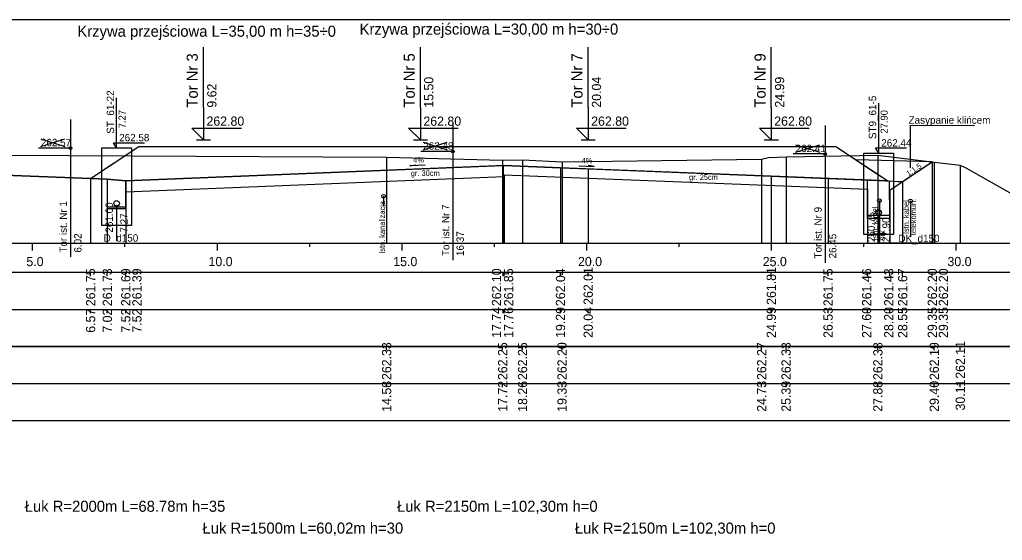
# Model space of a CAD drawing. Extents: x 6516023 to 6560129, y 5513077 to 5529206.
# Drawn here: x 6519138.11 to 6519164.71, y 5514532.56 to 5514546.66 of the extents above; entities that cross this region are included whole.
import ezdxf

# ---------------------------------------------------------------- set-up
doc = ezdxf.new("R2010")
doc.units = 0
for name, color, linetype in [('IR_default', 7, 'Continuous'), ('TOR_PRZEK_P-kable', 7, 'Continuous'), ('TOR_PRZEK_P-komponent', 7, 'Continuous'), ('TOR_PRZEK_P-odwodnienie', 7, 'Continuous'), ('TOR_PRZEK_P-opisy', 7, 'Continuous'), ('TOR_PRZEK_P-tabelka istniejace', 7, 'Continuous'), ('TOR_PRZEK_P-tabelka projektowane', 7, 'Continuous'), ('TOR_PRZEK_P-teren istniejacy', 7, 'Continuous'), ('TOR_PRZEK_P-tory istniejace', 7, 'Continuous'), ('TOR_PRZEK_P-tory projektowane', 7, 'Continuous'), ('TOR_PRZEK_P-uklad odniesienia', 7, 'Continuous'), ('TOR_PRZEK_P-warstwa ochronna I', 7, 'Continuous'), ('TOR_PRZEK_P-warstwa ochronna II', 7, 'Continuous'), ('TOR_RAMKI-ramka+tabelka 1', 7, 'Continuous')]:
    doc.layers.add(name, color=color, linetype=linetype)

msp = doc.modelspace()

# ---------------------------------------------------------------- linework, layer by layer
at = {"layer": 'IR_default'}
msp.add_lwpolyline([(6519136.296, 5514542.501), (6519140.031, 5514542.351), (6519141.017, 5514543.009), (6519141.338, 5514543.223), (6519144.071, 5514543.223), (6519144.837, 5514543.223), (6519146.689, 5514543.223), (6519147.209, 5514543.222), (6519149.946, 5514543.222), (6519150.709, 5514543.222), (6519151.53, 5514543.223), (6519151.75, 5514543.223), (6519155.25, 5514543.223), (6519156.39, 5514543.223), (6519156.705, 5514543.223), (6519159.448, 5514543.223), (6519160.205, 5514543.223), (6519161.304, 5514542.49), (6519161.607, 5514542.288), (6519161.88, 5514542.277), (6519162.011, 5514542.272), (6519162.813, 5514542.807)], dxfattribs=at)
at = {"layer": 'TOR_PRZEK_P-kable'}
for p, q in [((6519147.962, 5514541.874), (6519147.962, 5514541.604)), ((6519161.381, 5514541.755), (6519161.381, 5514540.645)), ((6519162.226, 5514541.747), (6519162.226, 5514540.774))]:
    msp.add_line(p, q, dxfattribs=at)
for centre in [(6519147.962, 5514541.874), (6519161.381, 5514541.755), (6519162.226, 5514541.747)]:
    msp.add_circle(centre, 0.05, dxfattribs=at)
at = {"layer": 'TOR_PRZEK_P-komponent'}
msp.add_line((6519162.813, 5514542.807), (6519160.754, 5514542.857), dxfattribs=at)
msp.add_lwpolyline([(6519136.296, 5514542.501), (6519140.031, 5514542.351), (6519141.338, 5514543.223), (6519144.837, 5514543.223), (6519147.209, 5514543.222), (6519150.709, 5514543.222), (6519151.75, 5514543.223), (6519155.25, 5514543.223), (6519156.705, 5514543.223), (6519160.205, 5514543.223), (6519161.607, 5514542.288), (6519158.455, 5514542.414), (6519152.75, 5514542.643), (6519151.227, 5514542.706), (6519140.985, 5514542.296), (6519140.485, 5514542.333), (6519140.031, 5514542.351), (6519136.296, 5514542.501)], dxfattribs=at)
at = {"layer": 'TOR_PRZEK_P-odwodnienie'}
for p, q in [((6519140.735, 5514543.188), (6519140.735, 5514544.538)), ((6519161.362, 5514543.043), (6519161.362, 5514544.393)), ((6519140.652, 5514543.325), (6519141.492, 5514543.325)), ((6519140.735, 5514543.188), (6519140.652, 5514543.325)), ((6519161.279, 5514543.181), (6519162.119, 5514543.181)), ((6519161.362, 5514543.043), (6519161.279, 5514543.181)), ((6519161.063, 5514541.275), (6519161.059, 5514542.31)), ((6519161.663, 5514541.277), (6519161.659, 5514542.286)), ((6519140.735, 5514541.606), (6519140.735, 5514540.671)), ((6519161.662, 5514541.356), (6519161.062, 5514541.356)), ((6519161.663, 5514541.276), (6519161.063, 5514541.276))]:
    msp.add_line(p, q, dxfattribs=at)
for points in [[(6519140.335, 5514541.756), (6519140.335, 5514543.188), (6519141.135, 5514543.188), (6519141.135, 5514541.086), (6519140.335, 5514541.086), (6519140.335, 5514541.756)], [(6519160.962, 5514541.506), (6519160.962, 5514543.043), (6519161.762, 5514543.043), (6519161.762, 5514540.836), (6519160.962, 5514540.836), (6519160.962, 5514541.506)], [(6519140.485, 5514542.333), (6519140.485, 5514541.546), (6519140.985, 5514541.546), (6519140.985, 5514542.296)], [(6519140.485, 5514541.586), (6519140.985, 5514541.586)], [(6519161.362, 5514541.356), (6519161.362, 5514540.609), (6519162.91, 5514540.609)]]:
    msp.add_lwpolyline(points, dxfattribs=at)
for centre, radius in [((6519140.735, 5514541.681), 0.075), ((6519140.735, 5514541.606), 0.03), ((6519161.362, 5514541.431), 0.075), ((6519161.362, 5514541.356), 0.03)]:
    msp.add_circle(centre, radius, dxfattribs=at)
at = {"layer": 'TOR_PRZEK_P-opisy'}
msp.add_line((6519162.223, 5514542.642), (6519162.223, 5514543.79), dxfattribs=at)
msp.add_line((6519162.223, 5514542.642), (6519162.223, 5514543.79), dxfattribs=at)
for points in [[(6519163.955, 5514543.779), (6519162.223, 5514543.79)], [(6519149.088, 5514542.717), (6519148.67, 5514542.698), (6519148.838, 5514542.727)], [(6519153.245, 5514542.697), (6519153.662, 5514542.678), (6519153.495, 5514542.706)]]:
    msp.add_lwpolyline(points, dxfattribs=at)
at = {"layer": 'TOR_PRZEK_P-tabelka istniejace'}
for p, q in [((6519148.044, 5514537.706), (6519148.044, 5514537.806)), ((6519151.184, 5514537.706), (6519151.184, 5514537.806)), ((6519151.723, 5514537.706), (6519151.723, 5514537.806)), ((6519152.791, 5514537.706), (6519152.791, 5514537.806)), ((6519158.195, 5514537.706), (6519158.195, 5514537.806)), ((6519158.855, 5514537.706), (6519158.855, 5514537.806)), ((6519161.34, 5514537.706), (6519161.34, 5514537.806)), ((6519162.866, 5514537.706), (6519162.866, 5514537.806)), ((6519163.57, 5514537.706), (6519163.57, 5514537.806)), ((6519089.663, 5514536.806), (6519173.463, 5514536.806)), ((6519148.044, 5514536.706), (6519148.044, 5514536.806)), ((6519151.184, 5514536.706), (6519151.184, 5514536.806)), ((6519151.723, 5514536.706), (6519151.723, 5514536.806)), ((6519152.791, 5514536.706), (6519152.791, 5514536.806)), ((6519158.195, 5514536.706), (6519158.195, 5514536.806)), ((6519158.855, 5514536.706), (6519158.855, 5514536.806)), ((6519161.34, 5514536.706), (6519161.34, 5514536.806)), ((6519162.866, 5514536.706), (6519162.866, 5514536.806)), ((6519163.57, 5514536.706), (6519163.57, 5514536.806))]:
    msp.add_line(p, q, dxfattribs=at)
for points in [[(6519148.044, 5514542.932), (6519148.044, 5514540.806), (6519148.044, 5514540.676), (6519148.044, 5514540.606)], [(6519151.184, 5514542.853), (6519151.184, 5514540.806), (6519151.184, 5514540.676), (6519151.184, 5514540.606)], [(6519151.723, 5514542.861), (6519151.723, 5514540.806), (6519151.723, 5514540.676), (6519151.723, 5514540.606)], [(6519152.791, 5514542.81), (6519152.791, 5514540.806), (6519152.791, 5514540.676), (6519152.791, 5514540.606)], [(6519158.195, 5514542.875), (6519158.195, 5514540.806), (6519158.195, 5514540.676), (6519158.195, 5514540.606)], [(6519158.855, 5514542.939), (6519158.855, 5514540.806), (6519158.855, 5514540.676), (6519158.855, 5514540.606)], [(6519161.34, 5514542.985), (6519161.34, 5514540.806), (6519161.34, 5514540.676), (6519161.34, 5514540.606)], [(6519162.866, 5514542.801), (6519162.866, 5514540.806), (6519162.866, 5514540.676), (6519162.866, 5514540.606)], [(6519163.57, 5514542.717), (6519163.57, 5514540.806), (6519163.57, 5514540.676), (6519163.57, 5514540.606)]]:
    msp.add_lwpolyline(points, dxfattribs=at)
msp.add_lwpolyline([(6519089.663, 5514537.806), (6519089.663, 5514535.806), (6519173.463, 5514535.806), (6519173.463, 5514537.806)], close=True, dxfattribs=at)
at = {"layer": 'TOR_PRZEK_P-tabelka projektowane'}
for p, q in [((6519140.031, 5514539.706), (6519140.031, 5514539.806)), ((6519140.485, 5514539.706), (6519140.485, 5514539.806)), ((6519140.985, 5514539.706), (6519140.985, 5514539.806)), ((6519140.985, 5514539.706), (6519140.985, 5514539.806)), ((6519151.2, 5514539.706), (6519151.2, 5514539.806)), ((6519151.227, 5514539.706), (6519151.227, 5514539.806)), ((6519152.75, 5514539.706), (6519152.75, 5514539.806)), ((6519153.5, 5514539.706), (6519153.5, 5514539.806)), ((6519158.455, 5514539.706), (6519158.455, 5514539.806)), ((6519159.993, 5514539.706), (6519159.993, 5514539.806)), ((6519161.06, 5514539.706), (6519161.06, 5514539.806)), ((6519161.66, 5514539.706), (6519161.66, 5514539.806)), ((6519162.011, 5514539.706), (6519162.011, 5514539.806)), ((6519162.813, 5514539.706), (6519162.813, 5514539.806)), ((6519162.813, 5514539.706), (6519162.813, 5514539.806)), ((6519089.663, 5514538.806), (6519173.463, 5514538.806)), ((6519140.031, 5514538.706), (6519140.031, 5514538.806)), ((6519140.485, 5514538.706), (6519140.485, 5514538.806)), ((6519140.985, 5514538.706), (6519140.985, 5514538.806)), ((6519140.985, 5514538.706), (6519140.985, 5514538.806)), ((6519151.2, 5514538.706), (6519151.2, 5514538.806)), ((6519151.227, 5514538.706), (6519151.227, 5514538.806)), ((6519152.75, 5514538.706), (6519152.75, 5514538.806)), ((6519153.5, 5514538.706), (6519153.5, 5514538.806)), ((6519158.455, 5514538.706), (6519158.455, 5514538.806)), ((6519159.993, 5514538.706), (6519159.993, 5514538.806)), ((6519161.06, 5514538.706), (6519161.06, 5514538.806)), ((6519161.66, 5514538.706), (6519161.66, 5514538.806)), ((6519162.011, 5514538.706), (6519162.011, 5514538.806)), ((6519162.813, 5514538.706), (6519162.813, 5514538.806)), ((6519162.813, 5514538.706), (6519162.813, 5514538.806))]:
    msp.add_line(p, q, dxfattribs=at)
for points in [[(6519162.813, 5514542.807), (6519162.813, 5514540.806), (6519162.813, 5514540.676), (6519162.813, 5514540.606)], [(6519162.813, 5514542.807), (6519162.813, 5514540.806), (6519162.813, 5514540.676), (6519162.813, 5514540.606)], [(6519151.2, 5514542.705), (6519151.2, 5514540.806), (6519151.2, 5514540.676), (6519151.2, 5514540.606)], [(6519152.75, 5514542.643), (6519152.75, 5514540.806), (6519152.75, 5514540.676), (6519152.75, 5514540.606)], [(6519153.5, 5514542.613), (6519153.5, 5514540.806), (6519153.5, 5514540.676), (6519153.5, 5514540.606)], [(6519140.031, 5514542.351), (6519140.031, 5514540.806), (6519140.031, 5514540.676), (6519140.031, 5514540.606)], [(6519140.485, 5514542.333), (6519140.485, 5514540.806), (6519140.485, 5514540.676), (6519140.485, 5514540.606)], [(6519140.985, 5514542.296), (6519140.985, 5514540.806), (6519140.985, 5514540.676), (6519140.985, 5514540.606)], [(6519151.227, 5514542.456), (6519151.227, 5514540.806), (6519151.227, 5514540.676), (6519151.227, 5514540.606)], [(6519158.455, 5514542.414), (6519158.455, 5514540.806), (6519158.455, 5514540.676), (6519158.455, 5514540.606)], [(6519159.993, 5514542.353), (6519159.993, 5514540.806), (6519159.993, 5514540.676), (6519159.993, 5514540.606)], [(6519162.011, 5514542.272), (6519162.011, 5514540.806), (6519162.011, 5514540.676), (6519162.011, 5514540.606)], [(6519161.06, 5514542.062), (6519161.06, 5514540.806), (6519161.06, 5514540.676), (6519161.06, 5514540.606)], [(6519161.66, 5514542.038), (6519161.66, 5514540.806), (6519161.66, 5514540.676), (6519161.66, 5514540.606)], [(6519140.985, 5514541.996), (6519140.985, 5514540.806), (6519140.985, 5514540.676), (6519140.985, 5514540.606)]]:
    msp.add_lwpolyline(points, dxfattribs=at)
msp.add_lwpolyline([(6519089.663, 5514539.806), (6519089.663, 5514537.806), (6519173.463, 5514537.806), (6519173.463, 5514539.806)], close=True, dxfattribs=at)
at = {"layer": 'TOR_PRZEK_P-teren istniejacy'}
msp.add_lwpolyline([(6519137.724, 5514542.988), (6519148.044, 5514542.932), (6519151.184, 5514542.853), (6519151.723, 5514542.861), (6519152.791, 5514542.81), (6519158.195, 5514542.875), (6519158.381, 5514542.926), (6519158.855, 5514542.939), (6519161.34, 5514542.985), (6519162.866, 5514542.801), (6519163.57, 5514542.717), (6519163.724, 5514542.641), (6519165.44, 5514541.671)], dxfattribs=at)
at = {"layer": 'TOR_PRZEK_P-tory istniejace'}
for p, q in [((6519139.485, 5514543.953), (6519139.485, 5514540.233)), ((6519149.834, 5514543.861), (6519149.834, 5514540.141)), ((6519159.914, 5514543.794), (6519159.914, 5514540.074)), ((6519138.686, 5514543.225), (6519139.338, 5514543.428)), ((6519138.686, 5514543.428), (6519139.338, 5514543.225)), ((6519149.035, 5514543.133), (6519149.687, 5514543.336)), ((6519149.035, 5514543.336), (6519149.687, 5514543.133)), ((6519139.486, 5514543.178), (6519138.62, 5514543.178)), ((6519149.835, 5514543.086), (6519148.969, 5514543.086)), ((6519159.115, 5514543.066), (6519159.767, 5514543.269)), ((6519159.115, 5514543.269), (6519159.767, 5514543.066)), ((6519159.915, 5514543.019), (6519159.049, 5514543.019))]:
    msp.add_line(p, q, dxfattribs=at)
for centre in [(6519139.486, 5514543.178), (6519149.835, 5514543.086), (6519159.915, 5514543.019)]:
    msp.add_circle(centre, 0.035, dxfattribs=at)
at = {"layer": 'TOR_PRZEK_P-tory projektowane'}
for p, q in [((6519143.088, 5514544.28), (6519143.088, 5514545.913)), ((6519148.959, 5514544.28), (6519148.959, 5514545.912)), ((6519153.5, 5514544.28), (6519153.5, 5514545.913)), ((6519158.455, 5514544.28), (6519158.455, 5514545.913)), ((6519143.088, 5514544.28), (6519143.088, 5514543.403)), ((6519148.959, 5514544.28), (6519148.959, 5514543.402)), ((6519153.5, 5514544.28), (6519153.5, 5514543.403)), ((6519158.455, 5514544.28), (6519158.455, 5514543.403)), ((6519143.088, 5514543.403), (6519142.768, 5514543.722)), ((6519142.768, 5514543.722), (6519144.113, 5514543.722)), ((6519148.959, 5514543.402), (6519148.64, 5514543.722)), ((6519148.64, 5514543.722), (6519149.984, 5514543.722)), ((6519153.5, 5514543.403), (6519153.181, 5514543.722)), ((6519153.181, 5514543.722), (6519154.525, 5514543.722)), ((6519158.455, 5514543.403), (6519158.136, 5514543.722)), ((6519158.136, 5514543.722), (6519159.48, 5514543.722)), ((6519142.896, 5514543.403), (6519143.279, 5514543.403)), ((6519148.768, 5514543.402), (6519149.151, 5514543.402)), ((6519153.308, 5514543.403), (6519153.692, 5514543.403)), ((6519158.264, 5514543.403), (6519158.647, 5514543.403))]:
    msp.add_line(p, q, dxfattribs=at)
at = {"layer": 'TOR_PRZEK_P-uklad odniesienia'}
for p, q in [((6519093.463, 5514540.606), (6519173.463, 5514540.606)), ((6519138.463, 5514540.406), (6519138.463, 5514540.606)), ((6519140.963, 5514540.506), (6519140.963, 5514540.606)), ((6519143.463, 5514540.406), (6519143.463, 5514540.606)), ((6519145.963, 5514540.506), (6519145.963, 5514540.606)), ((6519148.463, 5514540.406), (6519148.463, 5514540.606)), ((6519150.963, 5514540.506), (6519150.963, 5514540.606)), ((6519153.463, 5514540.406), (6519153.463, 5514540.606)), ((6519155.963, 5514540.506), (6519155.963, 5514540.606)), ((6519158.463, 5514540.406), (6519158.463, 5514540.606)), ((6519160.963, 5514540.506), (6519160.963, 5514540.606)), ((6519163.463, 5514540.406), (6519163.463, 5514540.606))]:
    msp.add_line(p, q, dxfattribs=at)
at = {"layer": 'TOR_PRZEK_P-warstwa ochronna I'}
for points in [[(6519161.66, 5514542.038), (6519162.813, 5514542.807)], [(6519140.985, 5514541.996), (6519151.227, 5514542.406), (6519151.227, 5514542.456), (6519161.06, 5514542.062)]]:
    msp.add_lwpolyline(points, dxfattribs=at)
at = {"layer": 'TOR_PRZEK_P-warstwa ochronna II'}
msp.add_lwpolyline([(6519121.923, 5514542.643), (6519123.688, 5514542.714), (6519124.373, 5514542.686), (6519124.852, 5514542.367), (6519125.47, 5514542.342), (6519125.834, 5514542.496), (6519129.424, 5514542.64), (6519131.124, 5514542.708), (6519132.713, 5514542.644), (6519133.463, 5514542.614), (6519136.296, 5514542.501), (6519140.031, 5514542.351), (6519140.485, 5514542.333), (6519140.985, 5514542.296), (6519151.2, 5514542.705), (6519151.227, 5514542.706), (6519152.75, 5514542.643), (6519153.5, 5514542.613), (6519158.455, 5514542.414), (6519159.993, 5514542.353), (6519162.011, 5514542.272), (6519162.813, 5514542.807)], dxfattribs=at)
at = {"layer": 'TOR_RAMKI-ramka+tabelka 1'}
msp.add_lwpolyline([(6519087.013, 5514546.656), (6519334.513, 5514546.656), (6519334.513, 5514518.156), (6519087.013, 5514518.156)], close=True, dxfattribs=at)

# ---------------------------------------------------------------- texts
at = {"layer": 'TOR_PRZEK_P-kable'}
for s, height, p in [('Istn. kanalizacja', 0.14999, (6519148, 5514540.317)), ('Istn. kabel', 0.14999, (6519162.181, 5514540.85)), ('telekomun.', 0.15, (6519162.375, 5514540.821)), ('Istn. kabel', 0.14999, (6519161.336, 5514540.681)), ('srk', 0.15, (6519161.53, 5514540.681))]:
    msp.add_text(s, height=height, rotation=90.0511, dxfattribs=at).set_placement(p)
at = {"layer": 'TOR_PRZEK_P-odwodnienie'}
for s, height, rotation, p in [('ST_61-22', 0.2, 90, (6519140.668, 5514543.566)), ('ST9_61-5', 0.2, 90, (6519161.295, 5514543.422)), ('7.27', 0.19, 90, (6519140.978, 5514543.715)), ('27.90', 0.19, 90, (6519161.605, 5514543.571)), ('261.00', 0.2, 90, (6519140.635, 5514540.89)), ('7.27', 0.2, 90, (6519141.035, 5514540.89)), ('260.75', 0.2, 90, (6519161.262, 5514540.63)), ('27.90', 0.2, 90, (6519161.662, 5514540.63)), ('D_d150', 0.2, 360, (6519140.386, 5514540.645)), ('DK_d150', 0.2, 360, (6519161.895, 5514540.632))]:
    msp.add_text(s, height=height, rotation=rotation, dxfattribs=at).set_placement(p)
for s, p in [('262.58', (6519140.805, 5514543.362)), ('262.44', (6519161.432, 5514543.218))]:
    msp.add_text(s, height=0.2, dxfattribs=at).set_placement(p)
at = {"layer": 'TOR_PRZEK_P-opisy'}
for s, height, rotation, p in [('Zasypanie klińcem', 0.2, 359.9489, (6519162.172, 5514543.838)), ('4%', 0.15, 0.1515, (6519148.765, 5514542.783)), ('4%', 0.15, 359.8485, (6519153.324, 5514542.763)), ('1:1,5', 0.15, 34.0701, (6519162.171, 5514542.407))]:
    msp.add_text(s, height=height, rotation=rotation, dxfattribs=at).set_placement(p)
at = {"layer": 'TOR_PRZEK_P-tabelka istniejace'}
for s, p in [('262.33', (6519148.169, 5514536.898)), ('262.25', (6519151.309, 5514536.897)), ('262.25', (6519151.848, 5514536.897)), ('262.20', (6519152.916, 5514536.898)), ('262.27', (6519158.32, 5514536.898)), ('262.33', (6519158.98, 5514536.898)), ('262.38', (6519161.465, 5514536.898)), ('262.19', (6519162.991, 5514536.898)), ('262.11', (6519163.695, 5514536.933)), ('14.58', (6519148.169, 5514536.038)), ('17.72', (6519151.309, 5514536.04)), ('18.26', (6519151.848, 5514536.038)), ('19.33', (6519152.916, 5514536.038)), ('24.73', (6519158.32, 5514536.038)), ('25.39', (6519158.98, 5514536.038)), ('27.88', (6519161.465, 5514536.038)), ('29.40', (6519162.991, 5514536.038)), ('30.11', (6519163.695, 5514536.073))]:
    msp.add_text(s, height=0.25, rotation=90, dxfattribs=at).set_placement(p)
at = {"layer": 'TOR_PRZEK_P-tabelka projektowane'}
for s, p in [('261.75', (6519140.156, 5514538.897)), ('261.73', (6519140.61, 5514538.898)), ('261.69', (6519141.11, 5514538.898)), ('261.39', (6519141.41, 5514538.898)), ('262.10', (6519151.144, 5514538.898)), ('261.85', (6519151.47, 5514538.897)), ('262.04', (6519152.875, 5514538.899)), ('262.01', (6519153.625, 5514538.933)), ('261.81', (6519158.58, 5514538.933)), ('261.75', (6519160.118, 5514538.897)), ('261.46', (6519161.161, 5514538.898)), ('261.43', (6519161.76, 5514538.898)), ('261.67', (6519162.136, 5514538.898)), ('262.20', (6519162.938, 5514538.898)), ('262.20', (6519163.238, 5514538.898)), ('6.57', (6519140.156, 5514538.178)), ('7.02', (6519140.61, 5514538.18)), ('7.52', (6519141.11, 5514538.18)), ('7.52', (6519141.41, 5514538.18)), ('17.74', (6519151.144, 5514538.039)), ('17.76', (6519151.47, 5514538.038)), ('19.29', (6519152.875, 5514538.038)), ('20.04', (6519153.625, 5514538.039)), ('24.99', (6519158.58, 5514538.038)), ('26.53', (6519160.118, 5514538.038)), ('27.60', (6519161.161, 5514538.038)), ('28.20', (6519161.76, 5514538.038)), ('28.55', (6519162.136, 5514538.037)), ('29.35', (6519162.938, 5514538.037)), ('29.35', (6519163.238, 5514538.037))]:
    msp.add_text(s, height=0.25, rotation=90, dxfattribs=at).set_placement(p)
at = {"layer": 'TOR_PRZEK_P-tory istniejace'}
for s, p in [('262.57', (6519138.686, 5514543.228)), ('262.48', (6519149.035, 5514543.136)), ('262.41', (6519159.115, 5514543.069))]:
    msp.add_text(s, height=0.2, dxfattribs=at).set_placement(p)
for s, rotation, p in [('Tor ist. Nr 1', 90.0511, (6519139.392, 5514540.347)), ('Tor ist. Nr 7', 90.0511, (6519149.741, 5514540.255)), ('Tor ist. Nr 9', 90.0511, (6519159.821, 5514540.189)), ('6.02', 90, (6519139.786, 5514540.348)), ('16.37', 90, (6519150.135, 5514540.256)), ('26.45', 90, (6519160.215, 5514540.189))]:
    msp.add_text(s, height=0.2, rotation=rotation, dxfattribs=at).set_placement(p)
at = {"layer": 'TOR_PRZEK_P-tory projektowane'}
for s, height, rotation, p in [('Krzywa przejściowa L=30,00 m h=30÷0', 0.3, 360, (6519147.313, 5514546.25)), ('Krzywa przejściowa L=35,00 m h=35÷0', 0.3, 360, (6519139.673, 5514546.193)), ('Tor Nr 3', 0.3, 90, (6519142.933, 5514544.274)), ('Tor Nr 5', 0.3, 90, (6519148.805, 5514544.274)), ('Tor Nr 7', 0.3, 90, (6519153.345, 5514544.274)), ('Tor Nr 9', 0.3, 90, (6519158.301, 5514544.274)), ('15.50', 0.25, 90, (6519149.309, 5514544.272)), ('20.04', 0.25, 90, (6519153.85, 5514544.273)), ('24.99', 0.25, 90, (6519158.805, 5514544.273)), ('9.62', 0.25, 90, (6519143.438, 5514544.273)), ('Łuk R=2000m L=68.78m h=35', 0.3, 360, (6519138.248, 5514533.33)), ('Łuk R=2150m L=102,30m h=0', 0.3, 360, (6519148.325, 5514533.33)), ('Łuk R=1500m L=60,02m h=30', 0.3, 360, (6519143.062, 5514532.738)), ('Łuk R=2150m L=102,30m h=0', 0.3, 360, (6519153.138, 5514532.738))]:
    msp.add_text(s, height=height, rotation=rotation, dxfattribs=at).set_placement(p)
for p in [(6519143.168, 5514543.783), (6519149.039, 5514543.782), (6519153.58, 5514543.783), (6519158.535, 5514543.783)]:
    msp.add_text('262.80', height=0.25, dxfattribs=at).set_placement(p)
at = {"layer": 'TOR_PRZEK_P-uklad odniesienia'}
for s, p in [('5.0', (6519138.294, 5514539.981)), ('10.0', (6519143.224, 5514539.981)), ('15.0', (6519148.224, 5514539.981)), ('20.0', (6519153.224, 5514539.981)), ('25.0', (6519158.224, 5514539.981)), ('30.0', (6519163.224, 5514539.981))]:
    msp.add_text(s, height=0.25, dxfattribs=at).set_placement(p)
at = {"layer": 'TOR_PRZEK_P-warstwa ochronna I'}
for s, p in [('gr. 30cm', (6519148.7, 5514542.424)), ('gr. 25cm', (6519156.23, 5514542.315))]:
    msp.add_text(s, height=0.15, dxfattribs=at).set_placement(p)

doc.saveas('drawing.dxf')
